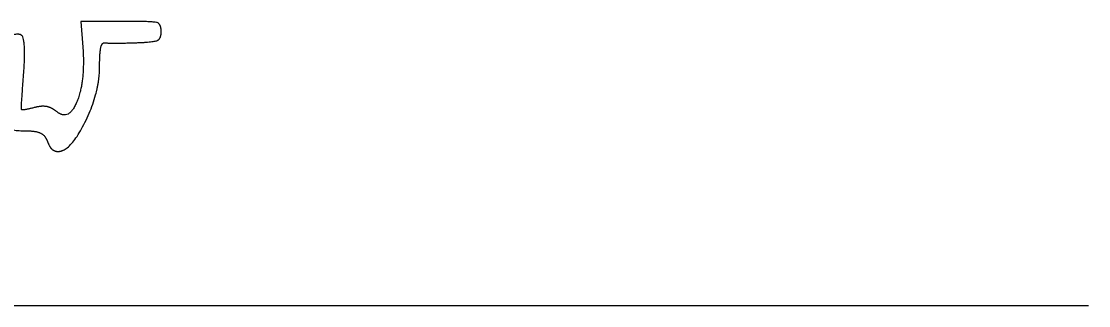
# Model space of a CAD drawing. Extents: x 0 to 42.5, y 0 to 22.
# Drawn here: x 26.752 to 28, y 8.816 to 9.148 of the extents above; entities that cross this region are included whole.
import ezdxf

# ---------------------------------------------------------------- set-up
doc = ezdxf.new("R2010")
doc.units = 0
doc.layers.add('SH_Data', color=7, linetype='Continuous')
doc.layers.add('SH_Text', color=7, linetype='Continuous')

msp = doc.modelspace()

# ---------------------------------------------------------------- linework, layer by layer
at = {"layer": 'SH_Data'}
msp.add_line((24.5, 8.816), (28, 8.816), dxfattribs=at)
at = {"layer": 'SH_Text'}
msp.add_lwpolyline([(26.8687, 9.1481), (26.8218, 9.1481), (26.824, 9.118)], dxfattribs=at)
for points in [[(26.9156, 9.1361), (26.9156, 9.1454), (26.9051, 9.1481), (26.8687, 9.1481)], [(26.8856, 9.1231), (26.9065, 9.1238), (26.9156, 9.1277), (26.9156, 9.1361)], [(26.7544, 9.0804), (26.7578, 9.124), (26.7488, 9.1375), (26.7247, 9.1246)], [(26.8436, 9.0948), (26.8436, 9.1109), (26.8463, 9.1236), (26.8496, 9.1231)], [(26.8496, 9.1231), (26.8529, 9.1226), (26.8691, 9.1226), (26.8856, 9.1231)], [(26.824, 9.118), (26.8268, 9.0779), (26.8075, 9.0308), (26.7932, 9.0428)], [(26.795, 8.9961), (26.8097, 8.9961), (26.8436, 9.0649), (26.8436, 9.0948)], [(26.7292, 9.0726), (26.7234, 9.0365), (26.7329, 9.0201), (26.7597, 9.0201)], [(26.7671, 9.0473), (26.7529, 9.0436), (26.7517, 9.0467), (26.7544, 9.0804)], [(26.7932, 9.0428), (26.7874, 9.0475), (26.7757, 9.0496), (26.7671, 9.0473)], [(26.7597, 9.0201), (26.7697, 9.0201), (26.78, 9.0147), (26.7825, 9.0081)], [(26.7825, 9.0081), (26.785, 9.0015), (26.7907, 8.9961), (26.795, 8.9961)]]:
    msp.add_open_spline(points, degree=2, dxfattribs=at)

doc.saveas('drawing.dxf')
